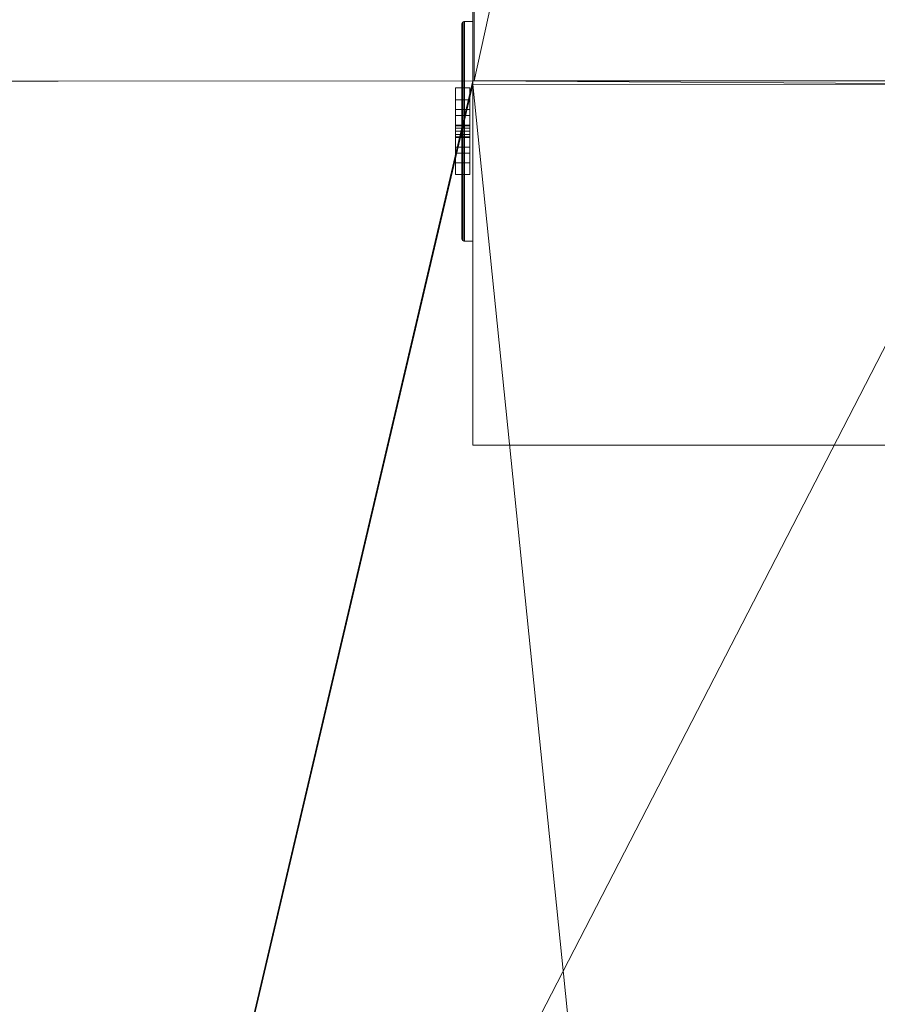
# Model space of a CAD drawing. Header units: metres. Extents: x -6.7 to 13.4, y 0 to 15.3.
# Tile 491 of 656: x -0.536 to -0.263, y 8.557 to 8.871. Entities that reach past the tile are written whole.
import ezdxf

# ---------------------------------------------------------------- set-up
doc = ezdxf.new("R2010")
doc.units = ezdxf.units.M
doc.header["$MEASUREMENT"] = 0
for name, color, linetype in [('NewTwindo - Slabs', 7, 'Continuous'), ('NewTwindo - Walls', 7, 'Continuous'), ('Twindo - Electrical', 7, 'Continuous'), ('Twindo - Slabs', 7, 'Continuous')]:
    doc.layers.add(name, color=color, linetype=linetype)

# ---------------------------------------------------------------- blocks, each defined once
blk = doc.blocks.new('Slab_802DA21A-2803-41A3-8E48-64010855DF42', base_point=(-2.27598, 14.71509))
at = {"layer": 'NewTwindo - Slabs', "lineweight": 0}
mesh = blk.add_polyface(dxfattribs=at)
corners = [(-6.33643, 14.71509), (-2.27598, 14.71509), (-2.27598, 14.71509, -0.15), (-6.33643, 14.71509, -0.15), (2.57858, 14.05509), (-2.27598, 14.05509), (-6.33643, 9.82509), (-4.87643, 9.82509), (-4.87643, 3.40508), (-3.35143, 3.40507), (-3.35143, 2.76553), (0.24855, 2.76553), (0.24855, 0.35009), (4.10355, 0.35009), (4.10355, 0.16009), (6.21356, 0.16009), (6.21356, 0.35009), (10.5586, 0.35009), (10.5586, 8.19009), (5.65357, 8.19009), (5.65357, 9.07509), (-0.10121, 9.07509), (-0.10146, 10.48511), (2.57858, 10.48509), (-2.27598, 14.05509, -0.15), (-6.33643, 9.82509, -0.15), (2.57858, 14.05509, -0.15), (2.57858, 10.48509, -0.15), (-0.10146, 10.48511, -0.15), (-0.10121, 9.07509, -0.15), (5.65357, 9.07509, -0.15), (5.65357, 8.19009, -0.15), (10.5586, 8.19009, -0.15), (10.5586, 0.35009, -0.15), (6.21356, 0.35009, -0.15), (6.21356, 0.16009, -0.15), (4.10355, 0.16009, -0.15), (4.10355, 0.35009, -0.15), (0.24855, 0.35009, -0.15), (0.24855, 2.76553, -0.15), (-3.35143, 2.76553, -0.15), (-3.35143, 3.40507, -0.15), (-4.87643, 3.40508, -0.15), (-4.87643, 9.82509, -0.15)]
mesh.append_faces([[corners[k] for k in face] for face in [(0, 1, 2, 3), (1, 5, 24, 2), (6, 0, 3, 25), (5, 4, 26, 24), (7, 6, 25, 43), (8, 7, 43, 42), (9, 8, 42, 41), (10, 9, 41, 40), (11, 10, 40, 39), (12, 11, 39, 38), (13, 12, 38, 37), (14, 13, 37, 36), (15, 14, 36, 35), (16, 15, 35, 34), (17, 16, 34, 33), (18, 17, 33, 32), (19, 18, 32, 31), (20, 19, 31, 30), (21, 20, 30, 29), (22, 21, 29, 28), (23, 22, 28, 27), (4, 23, 27, 26)]], dxfattribs={"color": 9})
mesh.append_faces([[corners[k] for k in face] for face in [(4, 22, 23), (18, 16, 17)]], dxfattribs={"vtx0": -1, "color": 9})
mesh.append_faces([[corners[k] for k in face] for face in [(26, 28, 24), (32, 34, 31)]], dxfattribs={"vtx0": -1, "vtx1": -1, "color": 9})
mesh.append_faces([[corners[k] for k in face] for face in [(1, 7, 9), (22, 5, 10), (21, 11, 13), (41, 43, 2), (40, 24, 28), (37, 39, 29)]], dxfattribs={"vtx0": -1, "vtx1": -1, "vtx2": -1, "color": 9})
mesh.append_faces([[corners[k] for k in face] for face in [(5, 9, 10), (21, 10, 11), (19, 13, 14), (19, 14, 15), (19, 15, 16), (43, 3, 2), (41, 2, 24), (40, 28, 29), (37, 29, 30), (37, 30, 31)]], dxfattribs={"vtx0": -1, "vtx2": -1, "color": 9})
mesh.append_faces([[corners[k] for k in face] for face in [(27, 28, 26), (33, 34, 32)]], dxfattribs={"vtx1": -1, "color": 9})
mesh.append_faces([[corners[k] for k in face] for face in [(1, 0, 7), (5, 1, 9), (21, 22, 10), (4, 5, 22), (20, 21, 13), (19, 20, 13), (18, 19, 16), (40, 41, 24), (39, 40, 29), (36, 37, 31), (35, 36, 31), (34, 35, 31)]], dxfattribs={"vtx1": -1, "vtx2": -1, "color": 9})
mesh.append_faces([[corners[k] for k in face] for face in [(0, 6, 7), (7, 8, 9), (11, 12, 13), (43, 25, 3), (41, 42, 43), (37, 38, 39)]], dxfattribs={"vtx2": -1, "color": 9})
blk = doc.blocks.new('Wall_38D46FF9-3940-4666-B628-2400E6985A82', base_point=(-0.39148, 10.04509))
at = {"layer": 'NewTwindo - Walls', "lineweight": 0}
mesh = blk.add_polyface(dxfattribs=at)
corners = [(-0.22648, 8.85007, 6.26), (-0.39148, 8.85006, 6.26), (-0.39148, 8.73509, 6.26), (-0.22648, 8.73509, 6.26), (-0.22648, 8.85007, 6.45), (-0.39148, 8.85006, 6.45), (-0.39148, 10.04509, 3.25), (-0.39148, 8.73509, 3.25), (-0.39148, 8.85119, 6.45), (-0.39148, 8.85119, 6.26), (-0.39148, 8.85119, 5.94), (-0.39148, 9.60009, 5.94), (-0.39148, 9.60009, 6.25), (-0.39148, 10.04509, 6.25), (-0.39148, 10.04509, 6.165), (-0.22648, 8.73509, 3.25), (-0.22648, 10.04509, 3.25), (-0.22648, 10.04509, 6.165), (-0.22648, 10.04509, 6.45), (-0.22648, 9.59948, 6.45), (-0.22648, 9.59948, 5.94), (-0.22648, 8.8512, 5.94), (-0.22648, 8.8512, 6.45), (-0.39101, 8.85119, 6.45), (-0.39101, 8.85119, 5.94), (-0.39148, 9.60009, 6.45), (-0.39139, 10.04509, 6.25), (-0.39139, 10.04509, 6.45)]
mesh.append_faces([[corners[k] for k in face] for face in [(0, 1, 2, 3), (4, 5, 1, 0), (3, 2, 7, 15), (15, 7, 6, 16), (26, 13, 12), (27, 25, 19, 18), (21, 24, 23, 22), (26, 12, 25, 27)]], dxfattribs={"color": 9})
mesh.append_faces([[corners[k] for k in face] for face in [(23, 4, 22), (10, 23, 24), (25, 20, 19)]], dxfattribs={"vtx0": -1, "color": 9})
mesh.append_faces([[corners[k] for k in face] for face in [(7, 10, 6), (16, 20, 15), (15, 21, 3), (6, 26, 16)]], dxfattribs={"vtx0": -1, "vtx1": -1, "color": 9})
mesh.append_faces([[corners[k] for k in face] for face in [(1, 8, 10), (6, 11, 13), (16, 18, 20), (16, 26, 18)]], dxfattribs={"vtx0": -1, "vtx1": -1, "vtx2": -1, "color": 9})
mesh.append_faces([[corners[k] for k in face] for face in [(6, 10, 11), (21, 0, 3), (15, 20, 21), (6, 13, 26)]], dxfattribs={"vtx0": -1, "vtx2": -1, "color": 9})
mesh.append_faces([[corners[k] for k in face] for face in [(2, 1, 10), (7, 2, 10), (21, 22, 0)]], dxfattribs={"vtx1": -1, "vtx2": -1, "color": 9})
mesh.append_faces([[corners[k] for k in face] for face in [(1, 5, 8), (11, 12, 13), (22, 4, 0), (18, 19, 20), (20, 11, 10, 21), (26, 27, 18)]], dxfattribs={"vtx2": -1, "color": 9})
mesh.append_faces([[corners[k] for k in face] for face in [(23, 8, 5, 4), (10, 9, 8, 23), (25, 12, 11, 20)]], dxfattribs={"vtx3": -1, "color": 9})
blk = doc.blocks.new('Slab_4FB5D051-D00D-47BE-8E84-A6D94544EB54', base_point=(-6.49643, 15.11509))
at = {"layer": 'NewTwindo - Slabs', "lineweight": 0}
mesh = blk.add_polyface(dxfattribs=at)
corners = [(-6.49643, 9.62509, 2.565), (-6.49643, 9.62509, 3.25), (-6.49643, 15.11509, 3.25), (-6.49643, 15.11509, 2.565), (-5.03143, 9.62509, 2.565), (-5.03143, 9.62509, 3.25), (2.42854, 14.48009, 3.25), (-1.92148, 14.48009, 3.25), (-1.92148, 15.11509, 3.25), (-5.03143, 3.41007, 3.25), (-3.45142, 3.41007, 3.25), (-3.45142, 2.81016, 3.25), (-0.00145, 2.81016, 3.25), (-0.00145, 2.81007, 3.25), (0.16355, 2.81007, 3.25), (0.16355, 0.16509, 3.25), (13.28858, 0.16509, 3.25), (13.28858, 3.36009, 3.25), (10.7136, 3.36009, 3.25), (10.7136, 8.46009, 3.25), (6.07357, 8.46009, 3.25), (6.07357, 9.94509, 3.25), (6.07358, 9.94509, 3.25), (6.07357, 11.6101, 3.25), (6.02357, 11.6101, 3.25), (6.02357, 14.43009, 3.25), (2.42854, 14.43009, 3.25), (4.10355, 0.38009, 3.25), (4.10355, 3.24013, 3.25), (6.21356, 3.24013, 3.25), (6.21356, 0.3801, 3.25), (-1.92148, 15.11509, 2.565), (-5.03143, 3.41007, 2.565), (-1.92148, 14.48009, 2.565), (2.42854, 14.48009, 2.565), (2.42854, 14.43009, 2.565), (6.02357, 14.43009, 2.565), (6.02357, 11.6101, 2.565), (6.07357, 11.6101, 2.565), (6.07358, 9.94509, 2.565), (6.07357, 9.94509, 2.565), (6.07357, 8.46009, 2.565), (10.7136, 8.46009, 2.565), (10.7136, 3.36009, 2.565), (13.28858, 3.36009, 2.565), (13.28858, 0.16509, 2.565), (0.16355, 0.16509, 2.565), (0.16355, 2.81007, 2.565), (-0.00145, 2.81007, 2.565), (-0.00145, 2.81016, 2.565), (-3.45142, 2.81016, 2.565), (-3.45142, 3.41007, 2.565), (6.21356, 3.24013, 2.565), (4.10355, 3.24013, 2.565), (4.10355, 0.38009, 2.565), (6.21356, 0.3801, 2.565), (4.10355, 3.24013, 2.945), (5.09855, 3.24013, 2.945), (5.09855, 3.71514, 2.565), (4.10355, 3.71514, 2.565), (4.10355, 3.24326, 2.9489), (5.09855, 3.24326, 2.9489), (5.09855, 3.71826, 2.5689), (4.10355, 3.71826, 2.5689)]
mesh.append_faces([[corners[k] for k in face] for face in [(0, 1, 2, 3), (4, 5, 1, 0), (3, 2, 8, 31), (32, 9, 5, 4), (33, 7, 6, 34), (31, 8, 7, 33), (51, 10, 9, 32), (50, 11, 10, 51), (49, 12, 11, 50), (48, 13, 12, 49), (47, 14, 13, 48), (46, 15, 14, 47), (45, 16, 15, 46), (44, 17, 16, 45), (43, 18, 17, 44), (42, 19, 18, 43), (41, 20, 19, 42), (40, 21, 20, 41), (39, 22, 21, 40), (38, 23, 22, 39), (37, 24, 23, 38), (36, 25, 24, 37), (35, 26, 25, 36), (34, 6, 26, 35), (53, 28, 27, 54), (52, 29, 28, 53), (55, 30, 29, 52), (54, 27, 30, 55), (56, 57, 58, 59), (60, 61, 57, 56), (61, 62, 58, 57), (59, 58, 62, 63), (60, 56, 59, 63), (63, 62, 61, 60)]], dxfattribs={"color": 9})
mesh.append_faces([[corners[k] for k in face] for face in [(45, 43, 44)]], dxfattribs={"vtx0": -1, "color": 9})
mesh.append_faces([[corners[k] for k in face] for face in [(16, 30, 15)]], dxfattribs={"vtx0": -1, "vtx1": -1, "color": 9})
mesh.append_faces([[corners[k] for k in face] for face in [(8, 5, 10), (7, 11, 14), (27, 26, 15), (20, 24, 28), (16, 18, 30), (51, 4, 31), (47, 50, 33), (46, 35, 54), (53, 37, 41), (45, 55, 43)]], dxfattribs={"vtx0": -1, "vtx1": -1, "vtx2": -1, "color": 9})
mesh.append_faces([[corners[k] for k in face] for face in [(7, 10, 11), (26, 14, 15), (20, 23, 24), (20, 28, 29), (18, 29, 30), (4, 3, 31), (51, 31, 33), (47, 33, 34), (47, 34, 35), (53, 35, 36), (53, 36, 37), (46, 54, 55), (52, 41, 42), (55, 42, 43)]], dxfattribs={"vtx0": -1, "vtx2": -1, "color": 9})
mesh.append_faces([[corners[k] for k in face] for face in [(17, 18, 16)]], dxfattribs={"vtx1": -1, "color": 9})
mesh.append_faces([[corners[k] for k in face] for face in [(8, 2, 5), (7, 8, 10), (6, 7, 14), (26, 6, 14), (27, 28, 26), (25, 26, 28), (24, 25, 28), (30, 27, 15), (19, 20, 29), (18, 19, 29), (50, 51, 33), (46, 47, 35), (53, 54, 35), (37, 38, 41), (52, 53, 41), (55, 52, 42), (45, 46, 55)]], dxfattribs={"vtx1": -1, "vtx2": -1, "color": 9})
mesh.append_faces([[corners[k] for k in face] for face in [(2, 1, 5), (5, 9, 10), (4, 0, 3), (51, 32, 4)]], dxfattribs={"vtx2": -1, "color": 9})
blk = doc.blocks.new('Slab_8AA02730-FFF2-4B8C-BC6D-8AEC374B40A0', base_point=(-1.71648, 9.60009))
at = {"layer": 'NewTwindo - Slabs', "lineweight": 0}
mesh = blk.add_polyface(dxfattribs=at)
corners = [(-1.71648, 9.60009, 6.45), (-1.71648, 9.60009, 5.94), (-1.92148, 9.59948, 5.94), (-1.92148, 9.59948, 6.45), (-0.39148, 9.60009, 6.45), (-0.39148, 9.60009, 5.94), (-0.22648, 9.59948, 5.94), (-0.22648, 8.8512, 5.94), (-0.39101, 8.85119, 5.94), (-1.71648, 8.85009, 5.94), (-1.92148, 8.85099, 5.94), (-1.92148, 8.85099, 6.45), (-1.71648, 8.85009, 6.45), (-0.39101, 8.85119, 6.45), (-0.22648, 8.8512, 6.45), (-0.22648, 9.59948, 6.45)]
mesh.append_faces([[corners[k] for k in face] for face in [(0, 1, 2, 3), (4, 5, 1, 0), (3, 2, 10, 11), (15, 6, 5, 4), (14, 7, 6, 15), (13, 8, 7, 14), (12, 9, 8, 13), (11, 10, 9, 12)]], dxfattribs={"color": 9})
mesh.append_faces([[corners[k] for k in face] for face in [(15, 13, 14)]], dxfattribs={"vtx0": -1, "color": 9})
mesh.append_faces([[corners[k] for k in face] for face in [(6, 8, 5)]], dxfattribs={"vtx0": -1, "vtx1": -1, "color": 9})
mesh.append_faces([[corners[k] for k in face] for face in [(9, 2, 1), (9, 1, 5), (0, 11, 12), (4, 12, 13)]], dxfattribs={"vtx0": -1, "vtx2": -1, "color": 9})
mesh.append_faces([[corners[k] for k in face] for face in [(7, 8, 6)]], dxfattribs={"vtx1": -1, "color": 9})
mesh.append_faces([[corners[k] for k in face] for face in [(8, 9, 5), (4, 0, 12), (15, 4, 13)]], dxfattribs={"vtx1": -1, "vtx2": -1, "color": 9})
mesh.append_faces([[corners[k] for k in face] for face in [(9, 10, 2), (0, 3, 11)]], dxfattribs={"vtx2": -1, "color": 9})
blk = doc.blocks.new('Slab_34572A90-DA7B-4B38-AE9C-16AA28944A22', base_point=(-3.49648, 9.62509))
at = {"layer": 'NewTwindo - Slabs', "lineweight": 0}
mesh = blk.add_polyface(dxfattribs=at)
corners = [(-3.49648, 9.62509, 6.45), (-3.49648, 9.62509, 6.26), (-5.03143, 9.62509, 6.26), (-5.03143, 9.62509, 6.45), (-3.49648, 8.85009, 6.45), (-3.49648, 8.85009, 6.26), (-1.71648, 8.85009, 6.26), (-0.39148, 8.85119, 6.26), (-0.39148, 8.85006, 6.26), (0.16355, 8.85009, 6.26), (0.16355, 3.4101, 6.26), (-1.66737, 3.41008, 6.26), (-1.66643, 2.81007, 6.26), (-3.45013, 2.81018, 6.26), (-3.45183, 3.41007, 6.26), (-5.03143, 3.41007, 6.26), (-5.03143, 3.41007, 6.45), (-3.45183, 3.41007, 6.45), (-3.45013, 2.81018, 6.45), (-1.66643, 2.81007, 6.45), (-1.66737, 3.41008, 6.45), (0.16355, 3.4101, 6.45), (0.16355, 8.85009, 6.45), (-0.39148, 8.85006, 6.45), (-0.39148, 8.85119, 6.45), (-1.71648, 8.85009, 6.45)]
mesh.append_faces([[corners[k] for k in face] for face in [(0, 1, 2, 3), (4, 5, 1, 0), (3, 2, 15, 16), (25, 6, 5, 4), (24, 7, 6, 25), (23, 8, 7, 24), (22, 9, 8, 23), (21, 10, 9, 22), (20, 11, 10, 21), (19, 12, 11, 20), (18, 13, 12, 19), (17, 14, 13, 18), (16, 15, 14, 17)]], dxfattribs={"color": 9})
mesh.append_faces([[corners[k] for k in face] for face in [(10, 8, 9)]], dxfattribs={"vtx0": -1, "color": 9})
mesh.append_faces([[corners[k] for k in face] for face in [(21, 23, 20)]], dxfattribs={"vtx0": -1, "vtx1": -1, "color": 9})
mesh.append_faces([[corners[k] for k in face] for face in [(13, 6, 11), (20, 25, 18)]], dxfattribs={"vtx0": -1, "vtx1": -1, "vtx2": -1, "color": 9})
mesh.append_faces([[corners[k] for k in face] for face in [(15, 1, 5), (14, 5, 6), (11, 6, 7), (11, 7, 8), (4, 3, 16), (4, 16, 17), (25, 17, 18)]], dxfattribs={"vtx0": -1, "vtx2": -1, "color": 9})
mesh.append_faces([[corners[k] for k in face] for face in [(12, 13, 11), (19, 20, 18), (22, 23, 21)]], dxfattribs={"vtx1": -1, "color": 9})
mesh.append_faces([[corners[k] for k in face] for face in [(14, 15, 5), (13, 14, 6), (10, 11, 8), (25, 4, 17), (24, 25, 20), (23, 24, 20)]], dxfattribs={"vtx1": -1, "vtx2": -1, "color": 9})
mesh.append_faces([[corners[k] for k in face] for face in [(15, 2, 1), (4, 0, 3)]], dxfattribs={"vtx2": -1, "color": 9})
blk = doc.blocks.new('Slab_4F556EF8-AACE-4447-88DB-0E4196C575B6', base_point=(-1.92148, 15.11509))
at = {"layer": 'Twindo - Slabs', "lineweight": 0}
mesh = blk.add_polyface(dxfattribs=at)
corners = [(-1.92148, 15.11509, 6.5), (-1.92148, 15.11509, 6.45), (-6.49643, 15.11509, 6.45), (-6.49643, 15.11509, 6.5), (-1.92148, 14.48009, 6.5), (-1.92148, 14.48009, 6.45), (2.42854, 14.48009, 6.45), (2.42854, 14.43009, 6.45), (6.02358, 14.43009, 6.45), (6.02357, 11.6101, 6.45), (6.07357, 11.6101, 6.45), (6.07356, 6.84513, 6.45), (6.18856, 6.84513, 6.45), (6.18856, 6.74289, 6.45), (6.30356, 6.74289, 6.45), (6.30356, 5.43009, 6.45), (6.2636, 5.43009, 6.45), (6.2636, 4.90014, 6.45), (10.7136, 4.90014, 6.45), (10.7136, 3.36009, 6.45), (13.28858, 3.36009, 6.45), (13.28858, 0.16509, 6.45), (0.16355, 0.16509, 6.45), (0.16355, 2.81007, 6.45), (-3.45143, 2.81007, 6.45), (-3.45143, 3.41007, 6.45), (-5.03143, 3.41007, 6.45), (-5.03143, 9.62509, 6.45), (-6.49643, 9.62509, 6.45), (-2.86143, 14.17509, 6.45), (-5.55143, 14.17509, 6.45), (-5.55143, 10.56509, 6.45), (-2.86143, 10.56509, 6.45), (5.10855, 9.73009, 6.45), (4.31855, 9.73009, 6.45), (4.31855, 5.22013, 6.45), (5.10855, 5.22109, 6.45), (9.6136, 4.43509, 6.45), (6.64356, 4.43509, 6.45), (6.64356, 2.75509, 6.45), (8.68819, 2.75509, 6.45), (9.6136, 3.68051, 6.45), (-6.49643, 9.62509, 6.5), (-5.03143, 9.62509, 6.5), (-5.03143, 3.41007, 6.5), (-3.45143, 3.41007, 6.5), (-3.45143, 2.81007, 6.5), (0.16355, 2.81007, 6.5), (0.16355, 0.16509, 6.5), (13.28858, 0.16509, 6.5), (13.28858, 3.36009, 6.5), (10.7136, 3.36009, 6.5), (10.7136, 4.90014, 6.5), (6.2636, 4.90014, 6.5), (6.2636, 5.43009, 6.5), (6.30356, 5.43009, 6.5), (6.30356, 6.74289, 6.5), (6.18856, 6.74289, 6.5), (6.18856, 6.84513, 6.5), (6.07356, 6.84513, 6.5), (6.07357, 11.6101, 6.5), (6.02357, 11.6101, 6.5), (6.02358, 14.43009, 6.5), (2.42854, 14.43009, 6.5), (2.42854, 14.48009, 6.5), (-5.55143, 10.56509, 6.5), (-5.55143, 14.17509, 6.5), (-2.86143, 14.17509, 6.5), (-2.86143, 10.56509, 6.5), (4.31855, 5.22013, 6.5), (4.31855, 9.73009, 6.5), (5.10855, 9.73009, 6.5), (5.10855, 5.22109, 6.5), (6.64356, 2.75509, 6.5), (6.64356, 4.43509, 6.5), (9.6136, 4.43509, 6.5), (9.6136, 3.68051, 6.5), (8.68819, 2.75509, 6.5)]
mesh.append_faces([[corners[k] for k in face] for face in [(0, 1, 2, 3), (4, 5, 1, 0), (3, 2, 28, 42), (64, 6, 5, 4), (63, 7, 6, 64), (62, 8, 7, 63), (61, 9, 8, 62), (60, 10, 9, 61), (59, 11, 10, 60), (58, 12, 11, 59), (57, 13, 12, 58), (56, 14, 13, 57), (55, 15, 14, 56), (54, 16, 15, 55), (53, 17, 16, 54), (52, 18, 17, 53), (51, 19, 18, 52), (50, 20, 19, 51), (49, 21, 20, 50), (48, 22, 21, 49), (47, 23, 22, 48), (46, 24, 23, 47), (45, 25, 24, 46), (44, 26, 25, 45), (43, 27, 26, 44), (42, 28, 27, 43), (66, 30, 29, 67), (65, 31, 30, 66), (68, 32, 31, 65), (67, 29, 32, 68), (70, 34, 33, 71), (69, 35, 34, 70), (72, 36, 35, 69), (71, 33, 36, 72), (74, 38, 37, 75), (73, 39, 38, 74), (77, 40, 39, 73), (76, 41, 40, 77), (75, 37, 41, 76)]], dxfattribs={"color": 9})
mesh.append_faces([[corners[k] for k in face] for face in [(21, 19, 20), (56, 54, 55)]], dxfattribs={"vtx0": -1, "color": 9})
mesh.append_faces([[corners[k] for k in face] for face in [(14, 16, 13), (49, 51, 48)]], dxfattribs={"vtx0": -1, "vtx1": -1, "color": 9})
mesh.append_faces([[corners[k] for k in face] for face in [(25, 27, 32), (24, 32, 5), (22, 7, 35), (36, 9, 11), (36, 11, 13), (36, 13, 17), (22, 36, 17), (22, 17, 39), (22, 40, 19), (68, 43, 45), (4, 68, 46), (69, 63, 48), (59, 61, 72), (57, 59, 72), (53, 57, 72), (53, 72, 48), (73, 53, 48), (51, 77, 48)]], dxfattribs={"vtx0": -1, "vtx1": -1, "vtx2": -1, "color": 9})
mesh.append_faces([[corners[k] for k in face] for face in [(30, 28, 2), (27, 31, 32), (29, 2, 1), (32, 1, 5), (23, 5, 6), (23, 6, 7), (22, 35, 36), (33, 7, 8), (36, 8, 9), (22, 39, 40), (37, 17, 18), (41, 18, 19), (65, 3, 42), (65, 42, 43), (3, 66, 67), (68, 45, 46), (4, 67, 68), (4, 46, 47), (63, 47, 48), (63, 70, 71), (61, 71, 72), (53, 74, 75), (51, 75, 76), (51, 76, 77)]], dxfattribs={"vtx0": -1, "vtx2": -1, "color": 9})
mesh.append_faces([[corners[k] for k in face] for face in [(15, 16, 14), (50, 51, 49)]], dxfattribs={"vtx1": -1, "color": 9})
mesh.append_faces([[corners[k] for k in face] for face in [(30, 31, 28), (27, 28, 31), (24, 25, 32), (29, 30, 2), (32, 29, 1), (23, 24, 5), (22, 23, 7), (34, 35, 7), (33, 34, 7), (36, 33, 8), (16, 17, 13), (38, 39, 17), (37, 38, 17), (41, 37, 18), (40, 41, 19), (21, 22, 19), (65, 66, 3), (68, 65, 43), (0, 3, 67), (4, 0, 67), (64, 4, 47), (63, 64, 47), (69, 70, 63), (72, 69, 48), (62, 63, 71), (61, 62, 71), (53, 54, 57), (56, 57, 54), (73, 74, 53), (77, 73, 48), (52, 53, 75), (51, 52, 75)]], dxfattribs={"vtx1": -1, "vtx2": -1, "color": 9})
mesh.append_faces([[corners[k] for k in face] for face in [(25, 26, 27), (9, 10, 11), (11, 12, 13), (43, 44, 45), (59, 60, 61), (57, 58, 59)]], dxfattribs={"vtx2": -1, "color": 9})
blk = doc.blocks.new('Object_FE043C3E-EC56-451B-A4FE-8BB657304BD3')
at = {"layer": 'Twindo - Electrical', "lineweight": 0}
mesh = blk.add_polyface(dxfattribs=at)
corners = [(-0.39498, 8.86921, 3.54088), (-0.39498, 8.80096, 3.54088), (-0.39498, 8.80096, 3.65912), (-0.39498, 8.86921, 3.65912), (-0.39498, 8.82509, 3.57), (-0.39498, 8.84509, 3.57), (-0.39498, 8.8489, 3.582), (-0.39498, 8.84509, 3.594), (-0.39498, 8.82509, 3.594), (-0.39498, 8.82128, 3.582), (-0.39498, 8.84509, 3.63), (-0.39498, 8.82509, 3.63), (-0.39498, 8.82128, 3.618), (-0.39498, 8.82509, 3.606), (-0.39498, 8.84509, 3.606), (-0.39498, 8.8489, 3.618), (-0.39495, 8.86944, 3.54065), (-0.39495, 8.80074, 3.54065), (-0.39495, 8.80074, 3.65935), (-0.39495, 8.86944, 3.65935), (-0.39235, 8.82509, 3.57), (-0.39235, 8.84509, 3.57), (-0.39235, 8.8489, 3.582), (-0.39235, 8.84509, 3.594), (-0.39235, 8.82509, 3.594), (-0.39235, 8.82128, 3.582), (-0.39235, 8.84509, 3.63), (-0.39235, 8.82509, 3.63), (-0.39235, 8.82128, 3.618), (-0.39235, 8.82509, 3.606), (-0.39235, 8.84509, 3.606), (-0.39235, 8.8489, 3.618), (-0.39472, 8.86983, 3.54026), (-0.39472, 8.80034, 3.54026), (-0.39472, 8.80034, 3.65974), (-0.39472, 8.86983, 3.65974), (-0.39433, 8.87006, 3.54003), (-0.39433, 8.80012, 3.54003), (-0.39433, 8.80012, 3.65997), (-0.39433, 8.87006, 3.65997), (-0.3941, 8.87009, 3.54), (-0.3941, 8.80009, 3.54), (-0.3941, 8.80009, 3.66), (-0.3941, 8.87009, 3.66), (-0.39148, 8.87009, 3.54), (-0.39148, 8.80009, 3.54), (-0.39148, 8.80009, 3.66), (-0.39148, 8.87009, 3.66)]
mesh.append_faces([[corners[k] for k in face] for face in [(1, 0, 16, 17), (2, 1, 17, 18), (3, 2, 18, 19), (0, 3, 19, 16), (4, 20, 21, 5), (5, 21, 22, 6), (6, 22, 23, 7), (7, 23, 24, 8), (8, 24, 25, 9), (9, 25, 20, 4), (11, 10, 26, 27), (12, 11, 27, 28), (13, 12, 28, 29), (14, 13, 29, 30), (15, 14, 30, 31), (10, 15, 31, 26), (17, 16, 32, 33), (18, 17, 33, 34), (19, 18, 34, 35), (16, 19, 35, 32), (33, 32, 36, 37), (34, 33, 37, 38), (35, 34, 38, 39), (32, 35, 39, 36), (37, 36, 40, 41), (38, 37, 41, 42), (39, 38, 42, 43), (36, 39, 43, 40), (41, 40, 44, 45), (42, 41, 45, 46), (43, 42, 46, 47), (40, 43, 47, 44), (46, 45, 44, 47)]], dxfattribs={"color": 255})
mesh.append_faces([[corners[k] for k in face] for face in [(22, 25, 24, 23), (28, 31, 30, 29)]], dxfattribs={"vtx0": -1, "color": 255})
mesh.append_faces([[corners[k] for k in face] for face in [(1, 4, 0), (0, 6, 3)]], dxfattribs={"vtx0": -1, "vtx1": -1, "color": 255})
mesh.append_faces([[corners[k] for k in face] for face in [(2, 13, 8), (7, 14, 3)]], dxfattribs={"vtx0": -1, "vtx1": -1, "vtx2": -1, "color": 255})
mesh.append_faces([[corners[k] for k in face] for face in [(10, 2, 3), (2, 11, 12), (2, 12, 13), (7, 13, 14), (2, 8, 9), (1, 9, 4), (0, 4, 5), (0, 5, 6)]], dxfattribs={"vtx0": -1, "vtx2": -1, "color": 255})
mesh.append_faces([[corners[k] for k in face] for face in [(10, 11, 2), (15, 10, 3), (14, 15, 3), (7, 8, 13), (6, 7, 3), (1, 2, 9)]], dxfattribs={"vtx1": -1, "vtx2": -1, "color": 255})
mesh.append_faces([[corners[k] for k in face] for face in [(22, 21, 20, 25), (28, 27, 26, 31)]], dxfattribs={"vtx3": -1, "color": 255})
mesh = blk.add_polyface(dxfattribs=at)
corners = [(-0.39235, 8.82509, 3.57), (-0.39235, 8.82128, 3.582), (-0.39698, 8.82128, 3.582), (-0.39698, 8.82509, 3.57), (-0.39235, 8.82509, 3.594), (-0.39698, 8.82509, 3.594), (-0.39235, 8.84509, 3.594), (-0.39698, 8.84509, 3.594), (-0.39235, 8.8489, 3.582), (-0.39698, 8.8489, 3.582), (-0.39235, 8.84509, 3.57), (-0.39698, 8.84509, 3.57), (-0.39235, 8.84009, 3.582), (-0.39235, 8.84209, 3.582), (-0.39698, 8.84209, 3.582), (-0.39698, 8.84009, 3.582), (-0.39235, 8.84209, 3.588), (-0.39698, 8.84209, 3.588), (-0.39235, 8.84009, 3.588), (-0.39698, 8.84009, 3.588), (-0.39235, 8.83009, 3.582), (-0.39235, 8.83009, 3.588), (-0.39698, 8.83009, 3.588), (-0.39698, 8.83009, 3.582), (-0.39235, 8.82809, 3.588), (-0.39698, 8.82809, 3.588), (-0.39235, 8.82809, 3.582), (-0.39698, 8.82809, 3.582), (-0.39235, 8.83709, 3.572), (-0.39235, 8.83709, 3.574), (-0.39698, 8.83709, 3.574), (-0.39698, 8.83709, 3.572), (-0.39235, 8.83682, 3.575), (-0.39698, 8.83682, 3.575), (-0.39235, 8.83609, 3.57573), (-0.39698, 8.83609, 3.57573), (-0.39235, 8.83509, 3.576), (-0.39698, 8.83509, 3.576), (-0.39235, 8.83409, 3.57573), (-0.39698, 8.83409, 3.57573), (-0.39235, 8.83336, 3.575), (-0.39698, 8.83336, 3.575), (-0.39235, 8.83309, 3.574), (-0.39698, 8.83309, 3.574), (-0.39235, 8.83309, 3.572), (-0.39698, 8.83309, 3.572)]
mesh.append_faces([[corners[k] for k in face] for face in [(0, 1, 2, 3), (1, 4, 5, 2), (4, 6, 7, 5), (6, 8, 9, 7), (8, 10, 11, 9), (10, 0, 3, 11), (12, 13, 14, 15), (13, 16, 17, 14), (16, 18, 19, 17), (18, 12, 15, 19), (20, 21, 22, 23), (21, 24, 25, 22), (24, 26, 27, 25), (26, 20, 23, 27), (28, 29, 30, 31), (29, 32, 33, 30), (32, 34, 35, 33), (34, 36, 37, 35), (36, 38, 39, 37), (38, 40, 41, 39), (40, 42, 43, 41), (42, 44, 45, 43), (44, 28, 31, 45)]], dxfattribs={"color": 255})
mesh.append_faces([[corners[k] for k in face] for face in [(10, 28, 0), (0, 44, 1), (3, 45, 11), (11, 31, 9)]], dxfattribs={"vtx0": -1, "vtx1": -1, "color": 255})
mesh.append_faces([[corners[k] for k in face] for face in [(24, 18, 4), (8, 1, 36), (17, 22, 7), (2, 9, 37)]], dxfattribs={"vtx0": -1, "vtx1": -1, "vtx2": -1, "color": 255})
mesh.append_faces([[corners[k] for k in face] for face in [(18, 6, 4), (8, 16, 13), (12, 21, 20), (26, 4, 1), (8, 36, 34), (8, 34, 32), (8, 32, 29), (8, 29, 28), (0, 28, 44), (22, 5, 7), (2, 25, 27), (23, 19, 15), (14, 7, 9), (2, 37, 39), (2, 39, 41), (2, 41, 43), (2, 43, 45), (11, 45, 31)]], dxfattribs={"vtx0": -1, "vtx2": -1, "color": 255})
mesh.append_faces([[corners[k] for k in face] for face in [(18, 16, 6), (8, 6, 16), (12, 18, 21), (26, 24, 4), (38, 36, 1), (40, 38, 1), (42, 40, 1), (44, 42, 1), (10, 8, 28), (22, 25, 5), (2, 5, 25), (23, 22, 19), (14, 17, 7), (35, 37, 9), (33, 35, 9), (30, 33, 9), (31, 30, 9), (3, 2, 45)]], dxfattribs={"vtx1": -1, "vtx2": -1, "color": 255})
mesh = blk.add_polyface(dxfattribs=at)
corners = [(-0.39235, 8.82509, 3.606), (-0.39235, 8.82128, 3.618), (-0.39698, 8.82128, 3.618), (-0.39698, 8.82509, 3.606), (-0.39235, 8.82509, 3.63), (-0.39698, 8.82509, 3.63), (-0.39235, 8.84509, 3.63), (-0.39698, 8.84509, 3.63), (-0.39235, 8.8489, 3.618), (-0.39698, 8.8489, 3.618), (-0.39235, 8.84509, 3.606), (-0.39698, 8.84509, 3.606), (-0.39235, 8.84009, 3.618), (-0.39235, 8.84209, 3.618), (-0.39698, 8.84209, 3.618), (-0.39698, 8.84009, 3.618), (-0.39235, 8.84209, 3.624), (-0.39698, 8.84209, 3.624), (-0.39235, 8.84009, 3.624), (-0.39698, 8.84009, 3.624), (-0.39235, 8.83009, 3.618), (-0.39235, 8.83009, 3.624), (-0.39698, 8.83009, 3.624), (-0.39698, 8.83009, 3.618), (-0.39235, 8.82809, 3.624), (-0.39698, 8.82809, 3.624), (-0.39235, 8.82809, 3.618), (-0.39698, 8.82809, 3.618), (-0.39235, 8.83709, 3.608), (-0.39235, 8.83709, 3.61), (-0.39698, 8.83709, 3.61), (-0.39698, 8.83709, 3.608), (-0.39235, 8.83682, 3.611), (-0.39698, 8.83682, 3.611), (-0.39235, 8.83609, 3.61173), (-0.39698, 8.83609, 3.61173), (-0.39235, 8.83509, 3.612), (-0.39698, 8.83509, 3.612), (-0.39235, 8.83409, 3.61173), (-0.39698, 8.83409, 3.61173), (-0.39235, 8.83336, 3.611), (-0.39698, 8.83336, 3.611), (-0.39235, 8.83309, 3.61), (-0.39698, 8.83309, 3.61), (-0.39235, 8.83309, 3.608), (-0.39698, 8.83309, 3.608)]
mesh.append_faces([[corners[k] for k in face] for face in [(0, 1, 2, 3), (1, 4, 5, 2), (4, 6, 7, 5), (6, 8, 9, 7), (8, 10, 11, 9), (10, 0, 3, 11), (12, 13, 14, 15), (13, 16, 17, 14), (16, 18, 19, 17), (18, 12, 15, 19), (20, 21, 22, 23), (21, 24, 25, 22), (24, 26, 27, 25), (26, 20, 23, 27), (28, 29, 30, 31), (29, 32, 33, 30), (32, 34, 35, 33), (34, 36, 37, 35), (36, 38, 39, 37), (38, 40, 41, 39), (40, 42, 43, 41), (42, 44, 45, 43), (44, 28, 31, 45)]], dxfattribs={"color": 255})
mesh.append_faces([[corners[k] for k in face] for face in [(10, 28, 0), (0, 44, 1), (3, 45, 11), (11, 31, 9)]], dxfattribs={"vtx0": -1, "vtx1": -1, "color": 255})
mesh.append_faces([[corners[k] for k in face] for face in [(24, 18, 4), (8, 1, 36), (17, 22, 7), (2, 9, 37)]], dxfattribs={"vtx0": -1, "vtx1": -1, "vtx2": -1, "color": 255})
mesh.append_faces([[corners[k] for k in face] for face in [(18, 6, 4), (8, 16, 13), (12, 21, 20), (26, 4, 1), (8, 36, 34), (8, 34, 32), (8, 32, 29), (8, 29, 28), (0, 28, 44), (22, 5, 7), (2, 25, 27), (23, 19, 15), (14, 7, 9), (2, 37, 39), (2, 39, 41), (2, 41, 43), (2, 43, 45), (11, 45, 31)]], dxfattribs={"vtx0": -1, "vtx2": -1, "color": 255})
mesh.append_faces([[corners[k] for k in face] for face in [(18, 16, 6), (8, 6, 16), (12, 18, 21), (26, 24, 4), (38, 36, 1), (40, 38, 1), (42, 40, 1), (44, 42, 1), (10, 8, 28), (22, 25, 5), (2, 5, 25), (23, 22, 19), (14, 17, 7), (35, 37, 9), (33, 35, 9), (30, 33, 9), (31, 30, 9), (3, 2, 45)]], dxfattribs={"vtx1": -1, "vtx2": -1, "color": 255})

msp = doc.modelspace()

# ---------------------------------------------------------------- block references
at = {"layer": 'NewTwindo - Slabs', "color": 251, "linetype": 'Continuous', "lineweight": 20}
for name, p in [('Slab_4FB5D051-D00D-47BE-8E84-A6D94544EB54', (-6.49643, 15.11509)), ('Slab_802DA21A-2803-41A3-8E48-64010855DF42', (-2.27598, 14.71509)), ('Slab_34572A90-DA7B-4B38-AE9C-16AA28944A22', (-3.49648, 9.62509)), ('Slab_8AA02730-FFF2-4B8C-BC6D-8AEC374B40A0', (-1.71648, 9.60009))]:
    msp.add_blockref(name, p, dxfattribs=at)
at = {"layer": 'NewTwindo - Walls', "color": 7, "lineweight": 13}
msp.add_blockref('Wall_38D46FF9-3940-4666-B628-2400E6985A82', (-0.39148, 10.04509), dxfattribs=at)
at = {"layer": 'Twindo - Electrical', "color": 15, "linetype": 'Continuous', "lineweight": 18}
msp.add_blockref('Object_FE043C3E-EC56-451B-A4FE-8BB657304BD3', (0, 0), dxfattribs=at)
at = {"layer": 'Twindo - Slabs', "color": 251, "linetype": 'Continuous', "lineweight": 20}
msp.add_blockref('Slab_4F556EF8-AACE-4447-88DB-0E4196C575B6', (-1.92148, 15.11509), dxfattribs=at)

doc.saveas('drawing.dxf')
